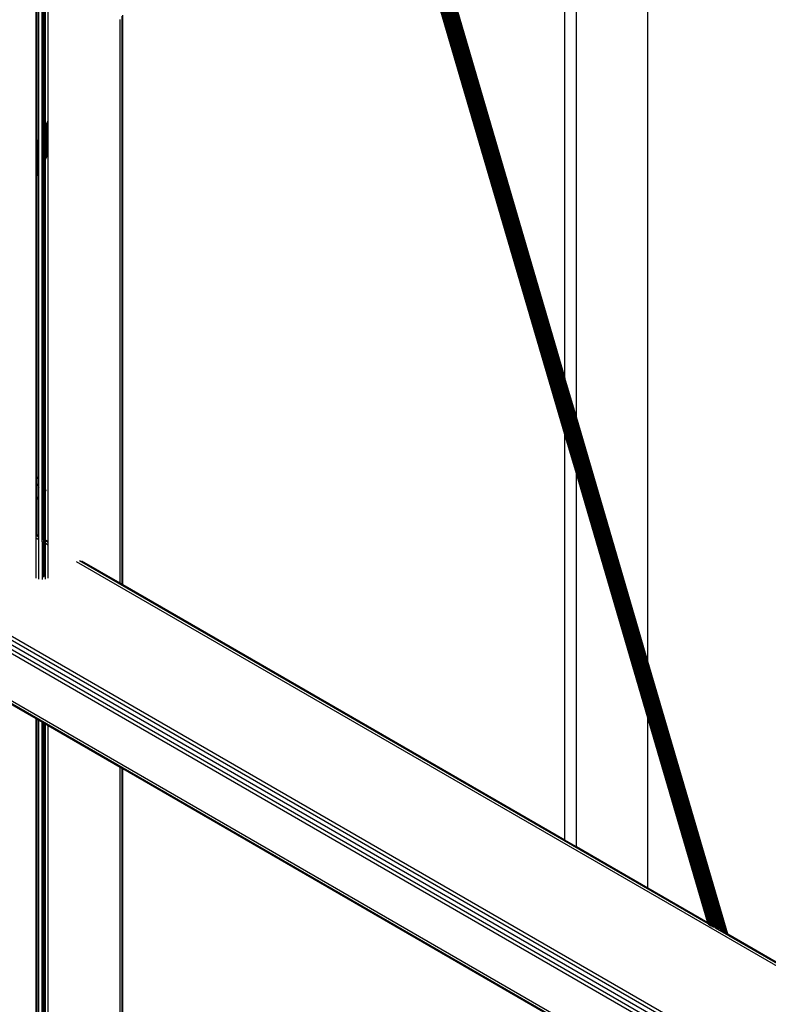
# Model space of a CAD drawing. Header units: millimetres. Extents: x 10 to 1250, y -62 to 528.
# Tile 528 of 656: x 600.015 to 600.581, y 508.25 to 508.995. Entities that reach past the tile are written whole.
import ezdxf

# ---------------------------------------------------------------- set-up
doc = ezdxf.new("R2010")
doc.units = ezdxf.units.MM
doc.header["$LTSCALE"] = 0.05

msp = doc.modelspace()

# ---------------------------------------------------------------- linework, layer by layer
at = {"color": 8}
for p, q in [((600.54724, 508.30509), (600.06323, 509.9571)), ((600.54799, 508.30466), (600.06376, 509.95741)), ((600.54866, 508.30427), (600.06429, 509.95751)), ((600.54925, 508.30393), (600.06481, 509.9574)), ((600.54973, 508.30365), (600.0653, 509.95709)), ((600.54115, 508.30792), (600.06006, 509.94994)), ((600.54202, 508.30755), (600.0604, 509.9514)), ((600.54291, 508.30719), (600.06079, 509.95274)), ((600.5438, 508.30684), (600.06122, 509.95395)), ((600.54467, 508.30652), (600.06169, 509.955)), ((600.54556, 508.30606), (600.06218, 509.95589)), ((600.54643, 508.30556), (600.0627, 509.95659)), ((600.55011, 508.30343), (600.06577, 509.95657)), ((600.55038, 508.30328), (600.0662, 509.95586)), ((600.53817, 508.30897), (600.05928, 509.94349)), ((600.53885, 508.30867), (600.05938, 509.94515)), ((600.53957, 508.3084), (600.05955, 509.9468)), ((600.54034, 508.30817), (600.05978, 509.9484)), ((600.05925, 509.94184), (600.53756, 508.30929)), ((600.53703, 508.30963), (600.05928, 509.94023)), ((600.53657, 508.30999), (600.05938, 509.93869)), ((600.5362, 508.31035), (600.05955, 509.93723)), ((600.43597, 508.6943), (600.43597, 509.76753)), ((600.49011, 508.50953), (600.49011, 509.73628)), ((600.42732, 508.72384), (600.42732, 509.62197)), ((600.03619, 508.9184), (600.03619, 509.43682)), ((600.02716, 508.90157), (600.02716, 509.43161)), ((600.02743, 508.90208), (600.02743, 509.43177)), ((600.02865, 508.90436), (600.02865, 509.43247)), ((600.02923, 508.90543), (600.02923, 509.43281)), ((600.03167, 508.90998), (600.03167, 509.43422)), ((600.03195, 508.91049), (600.03195, 509.43438)), ((600.0329, 508.91226), (600.0329, 509.43492)), ((600.03393, 508.91419), (600.03393, 509.43552)), ((600.03412, 508.91454), (600.03412, 509.43563)), ((600.2571, 509.30482), (600.42732, 508.72384)), ((600.42732, 508.68118), (600.24903, 509.2897)), ((600.09219, 508.56781), (600.09219, 508.99739)), ((600.09267, 508.56754), (600.09267, 508.99828)), ((600.0908, 508.9948), (600.0908, 508.99488)), ((600.0908, 508.56862), (600.0908, 508.9948)), ((600.03393, 508.91419), (600.03412, 508.91454)), ((600.03412, 508.91454), (600.03619, 508.9184)), ((600.03412, 508.91442), (600.03619, 508.91828)), ((600.03412, 508.9141), (600.03619, 508.91796)), ((600.03412, 508.91359), (600.03619, 508.91745)), ((600.03412, 508.9129), (600.03619, 508.91675)), ((600.03412, 508.91203), (600.03619, 508.91588)), ((600.03412, 508.91099), (600.03619, 508.91485)), ((600.03412, 508.91442), (600.03412, 508.91454)), ((600.03619, 508.91828), (600.03619, 508.9184)), ((600.03619, 508.91796), (600.03619, 508.91828)), ((600.03619, 508.91745), (600.03619, 508.91796)), ((600.03619, 508.91675), (600.03619, 508.91745)), ((600.03619, 508.91588), (600.03619, 508.91675)), ((600.03619, 508.91485), (600.03619, 508.91588)), ((600.03619, 508.91368), (600.03619, 508.91485)), ((600.03167, 508.90998), (600.03195, 508.91049)), ((600.03167, 508.90987), (600.03195, 508.91037)), ((600.03167, 508.90955), (600.03195, 508.91005)), ((600.03167, 508.90987), (600.03167, 508.90998)), ((600.03167, 508.90955), (600.03167, 508.90987)), ((600.03167, 508.90904), (600.03167, 508.90955)), ((600.03167, 508.90904), (600.03195, 508.90954)), ((600.03167, 508.90834), (600.03167, 508.90904)), ((600.03167, 508.90834), (600.03195, 508.90885)), ((600.03167, 508.90747), (600.03167, 508.90834)), ((600.03167, 508.90747), (600.03195, 508.90798)), ((600.03167, 508.90644), (600.03167, 508.90747)), ((600.03195, 508.91049), (600.0329, 508.91226)), ((600.03195, 508.91037), (600.0329, 508.91214)), ((600.03195, 508.91005), (600.0329, 508.91183)), ((600.03195, 508.90954), (600.0329, 508.91131)), ((600.03195, 508.90885), (600.0329, 508.91062)), ((600.03195, 508.91037), (600.03195, 508.91049)), ((600.03195, 508.91005), (600.03195, 508.91037)), ((600.03195, 508.90954), (600.03195, 508.91005)), ((600.03195, 508.90798), (600.0329, 508.90975)), ((600.03195, 508.90885), (600.03195, 508.90954)), ((600.03195, 508.90798), (600.03195, 508.90885)), ((600.03195, 508.90695), (600.0329, 508.90872)), ((600.03195, 508.90695), (600.03195, 508.90798)), ((600.03195, 508.90577), (600.0329, 508.90754)), ((600.0329, 508.91226), (600.03393, 508.91419)), ((600.0329, 508.91214), (600.03393, 508.91407)), ((600.0329, 508.91183), (600.03393, 508.91375)), ((600.0329, 508.91131), (600.03393, 508.91324)), ((600.0329, 508.91062), (600.03393, 508.91255)), ((600.0329, 508.91214), (600.0329, 508.91226)), ((600.0329, 508.91183), (600.0329, 508.91214)), ((600.0329, 508.91131), (600.0329, 508.91183)), ((600.0329, 508.90975), (600.03393, 508.91168)), ((600.0329, 508.91062), (600.0329, 508.91131)), ((600.0329, 508.90872), (600.03393, 508.91065)), ((600.0329, 508.90975), (600.0329, 508.91062)), ((600.0329, 508.90872), (600.0329, 508.90975)), ((600.0329, 508.90754), (600.03393, 508.90947)), ((600.0329, 508.90754), (600.0329, 508.90872)), ((600.0329, 508.90624), (600.03393, 508.90817)), ((600.0329, 508.90624), (600.0329, 508.90754)), ((600.03393, 508.91407), (600.03412, 508.91442)), ((600.03393, 508.91407), (600.03393, 508.91419)), ((600.03393, 508.91375), (600.03412, 508.9141)), ((600.03393, 508.91375), (600.03393, 508.91407)), ((600.03393, 508.91324), (600.03393, 508.91375)), ((600.03393, 508.91324), (600.03412, 508.91359)), ((600.03393, 508.91255), (600.03393, 508.91324)), ((600.03393, 508.91255), (600.03412, 508.9129)), ((600.03393, 508.91168), (600.03393, 508.91255)), ((600.03393, 508.91168), (600.03412, 508.91203)), ((600.03393, 508.91065), (600.03393, 508.91168)), ((600.03393, 508.91065), (600.03412, 508.91099)), ((600.03393, 508.90947), (600.03393, 508.91065)), ((600.03393, 508.90947), (600.03412, 508.90982)), ((600.03393, 508.90817), (600.03393, 508.90947)), ((600.03393, 508.90817), (600.03412, 508.90852)), ((600.03393, 508.90677), (600.03393, 508.90817)), ((600.03393, 508.90677), (600.03412, 508.90711)), ((600.03412, 508.9141), (600.03412, 508.91442)), ((600.03412, 508.91359), (600.03412, 508.9141)), ((600.03412, 508.90982), (600.03619, 508.91368)), ((600.03412, 508.9129), (600.03412, 508.91359)), ((600.03412, 508.91203), (600.03412, 508.9129)), ((600.03412, 508.90852), (600.03619, 508.91238)), ((600.03412, 508.91099), (600.03412, 508.91203)), ((600.03412, 508.90982), (600.03412, 508.91099)), ((600.03412, 508.90711), (600.03619, 508.91097)), ((600.03412, 508.90852), (600.03412, 508.90982)), ((600.03412, 508.90562), (600.03619, 508.90948)), ((600.03412, 508.90711), (600.03412, 508.90852)), ((600.03412, 508.90408), (600.03619, 508.90793)), ((600.03412, 508.90562), (600.03412, 508.90711)), ((600.03619, 508.91238), (600.03619, 508.91368)), ((600.03619, 508.91097), (600.03619, 508.91238)), ((600.03619, 508.90948), (600.03619, 508.91097)), ((600.03619, 508.90793), (600.03619, 508.90948)), ((600.03619, 508.90635), (600.03619, 508.90793)), ((600.02716, 508.90157), (600.02743, 508.90208)), ((600.02716, 508.90145), (600.02743, 508.90196)), ((600.02716, 508.90113), (600.02743, 508.90164)), ((600.02716, 508.90145), (600.02716, 508.90157)), ((600.02716, 508.90113), (600.02716, 508.90145)), ((600.02716, 508.90062), (600.02743, 508.90113)), ((600.02716, 508.90062), (600.02716, 508.90113)), ((600.02716, 508.89993), (600.02716, 508.90062)), ((600.02716, 508.89993), (600.02743, 508.90043)), ((600.02716, 508.89906), (600.02716, 508.89993)), ((600.02743, 508.90208), (600.02865, 508.90436)), ((600.02743, 508.90196), (600.02865, 508.90424)), ((600.02743, 508.90164), (600.02865, 508.90392)), ((600.02743, 508.90113), (600.02865, 508.90341)), ((600.02743, 508.90043), (600.02865, 508.90271)), ((600.02743, 508.90196), (600.02743, 508.90208)), ((600.02743, 508.90164), (600.02743, 508.90196)), ((600.02743, 508.89956), (600.02865, 508.90184)), ((600.02743, 508.90113), (600.02743, 508.90164)), ((600.02743, 508.90043), (600.02743, 508.90113)), ((600.02743, 508.89853), (600.02865, 508.90081)), ((600.02743, 508.89956), (600.02743, 508.90043)), ((600.02743, 508.89736), (600.02865, 508.89964)), ((600.02865, 508.90436), (600.02923, 508.90543)), ((600.02865, 508.90424), (600.02923, 508.90531)), ((600.02865, 508.90392), (600.02923, 508.90499)), ((600.02865, 508.90341), (600.02923, 508.90448)), ((600.02865, 508.90424), (600.02865, 508.90436)), ((600.02865, 508.90392), (600.02865, 508.90424)), ((600.02865, 508.90341), (600.02865, 508.90392)), ((600.02865, 508.90271), (600.02923, 508.90379)), ((600.02865, 508.90271), (600.02865, 508.90341)), ((600.02865, 508.90184), (600.02923, 508.90292)), ((600.02865, 508.90184), (600.02865, 508.90271)), ((600.02865, 508.90081), (600.02923, 508.90189)), ((600.02865, 508.90081), (600.02865, 508.90184)), ((600.02865, 508.89964), (600.02865, 508.90081)), ((600.02865, 508.89964), (600.02923, 508.90071)), ((600.02865, 508.89833), (600.02865, 508.89964)), ((600.02923, 508.90531), (600.02923, 508.90543)), ((600.02923, 508.90499), (600.02923, 508.90531)), ((600.02923, 508.90448), (600.02923, 508.90499)), ((600.02923, 508.90379), (600.02923, 508.90448)), ((600.02923, 508.90292), (600.02923, 508.90379)), ((600.02923, 508.90189), (600.02923, 508.90292)), ((600.02923, 508.90071), (600.02923, 508.90189)), ((600.02923, 508.89941), (600.02923, 508.90071)), ((600.03167, 508.90644), (600.03195, 508.90695)), ((600.03167, 508.90527), (600.03167, 508.90644)), ((600.03167, 508.90527), (600.03195, 508.90577)), ((600.03167, 508.90396), (600.03167, 508.90527)), ((600.03167, 508.90396), (600.03195, 508.90447)), ((600.03167, 508.90256), (600.03167, 508.90396)), ((600.03167, 508.90256), (600.03195, 508.90306)), ((600.03167, 508.90107), (600.03167, 508.90256)), ((600.03167, 508.90107), (600.03195, 508.90158)), ((600.03167, 508.89952), (600.03167, 508.90107)), ((600.03167, 508.89952), (600.03195, 508.90003)), ((600.03195, 508.90577), (600.03195, 508.90695)), ((600.03195, 508.90447), (600.0329, 508.90624)), ((600.03195, 508.90447), (600.03195, 508.90577)), ((600.03195, 508.90306), (600.0329, 508.90484)), ((600.03195, 508.90306), (600.03195, 508.90447)), ((600.03195, 508.90158), (600.0329, 508.90335)), ((600.03195, 508.90158), (600.03195, 508.90306)), ((600.03195, 508.90003), (600.0329, 508.9018)), ((600.03195, 508.90003), (600.03195, 508.90158)), ((600.03195, 508.89844), (600.0329, 508.90022)), ((600.03195, 508.89844), (600.03195, 508.90003)), ((600.0329, 508.90484), (600.03393, 508.90677)), ((600.0329, 508.90484), (600.0329, 508.90624)), ((600.0329, 508.90335), (600.03393, 508.90528)), ((600.0329, 508.90335), (600.0329, 508.90484)), ((600.0329, 508.9018), (600.03393, 508.90373)), ((600.0329, 508.9018), (600.0329, 508.90335)), ((600.0329, 508.90022), (600.03393, 508.90215)), ((600.0329, 508.90022), (600.0329, 508.9018)), ((600.0329, 508.89862), (600.03393, 508.90055)), ((600.0329, 508.89862), (600.0329, 508.90022)), ((600.03393, 508.90528), (600.03393, 508.90677)), ((600.03393, 508.90528), (600.03412, 508.90562)), ((600.03393, 508.90373), (600.03393, 508.90528)), ((600.03393, 508.90373), (600.03412, 508.90408)), ((600.03393, 508.90215), (600.03393, 508.90373)), ((600.03393, 508.90215), (600.03412, 508.90249)), ((600.03393, 508.90055), (600.03393, 508.90215)), ((600.03393, 508.90055), (600.03412, 508.9009)), ((600.03393, 508.89897), (600.03393, 508.90055)), ((600.03412, 508.90249), (600.03619, 508.90635)), ((600.03412, 508.90408), (600.03412, 508.90562)), ((600.03412, 508.9009), (600.03619, 508.90476)), ((600.03412, 508.90249), (600.03412, 508.90408)), ((600.03412, 508.89932), (600.03619, 508.90318)), ((600.03412, 508.9009), (600.03412, 508.90249)), ((600.03412, 508.89778), (600.03619, 508.90164)), ((600.03412, 508.89932), (600.03412, 508.9009)), ((600.03412, 508.89631), (600.03619, 508.90017)), ((600.03619, 508.90476), (600.03619, 508.90635)), ((600.03619, 508.90318), (600.03619, 508.90476)), ((600.03619, 508.90164), (600.03619, 508.90318)), ((600.03619, 508.90017), (600.03619, 508.90164)), ((600.03619, 508.89878), (600.03619, 508.90017)), ((600.02716, 508.89906), (600.02743, 508.89956)), ((600.02716, 508.89803), (600.02716, 508.89906)), ((600.02716, 508.89803), (600.02743, 508.89853)), ((600.02716, 508.89685), (600.02716, 508.89803)), ((600.02716, 508.89685), (600.02743, 508.89736)), ((600.02716, 508.89555), (600.02716, 508.89685)), ((600.02716, 508.89555), (600.02743, 508.89606)), ((600.02716, 508.89415), (600.02716, 508.89555)), ((600.02716, 508.89415), (600.02743, 508.89465)), ((600.02716, 508.89266), (600.02716, 508.89415)), ((600.02716, 508.89266), (600.02743, 508.89316)), ((600.02716, 508.89111), (600.02716, 508.89266)), ((600.02743, 508.89853), (600.02743, 508.89956)), ((600.02743, 508.89736), (600.02743, 508.89853)), ((600.02743, 508.89606), (600.02865, 508.89833)), ((600.02743, 508.89606), (600.02743, 508.89736)), ((600.02743, 508.89465), (600.02865, 508.89693)), ((600.02743, 508.89465), (600.02743, 508.89606)), ((600.02743, 508.89316), (600.02865, 508.89544)), ((600.02743, 508.89316), (600.02743, 508.89465)), ((600.02743, 508.89161), (600.02865, 508.89389)), ((600.02743, 508.89161), (600.02743, 508.89316)), ((600.02743, 508.89003), (600.02865, 508.89231)), ((600.02865, 508.89833), (600.02923, 508.89941)), ((600.02865, 508.89693), (600.02865, 508.89833)), ((600.02865, 508.89693), (600.02923, 508.898)), ((600.02865, 508.89544), (600.02865, 508.89693)), ((600.02865, 508.89544), (600.02923, 508.89652)), ((600.02865, 508.89389), (600.02865, 508.89544)), ((600.02865, 508.89389), (600.02923, 508.89497)), ((600.02865, 508.89231), (600.02865, 508.89389)), ((600.02865, 508.89231), (600.02923, 508.89338)), ((600.02865, 508.89072), (600.02865, 508.89231)), ((600.02923, 508.898), (600.02923, 508.89941)), ((600.02923, 508.89652), (600.02923, 508.898)), ((600.02923, 508.89497), (600.02923, 508.89652)), ((600.02923, 508.89338), (600.02923, 508.89497)), ((600.02923, 508.89179), (600.02923, 508.89338)), ((600.03167, 508.89794), (600.03167, 508.89952)), ((600.03167, 508.89794), (600.03195, 508.89844)), ((600.03167, 508.89634), (600.03167, 508.89794)), ((600.03167, 508.89634), (600.03195, 508.89685)), ((600.03167, 508.89477), (600.03167, 508.89634)), ((600.03167, 508.89477), (600.03195, 508.89527)), ((600.03167, 508.89323), (600.03167, 508.89477)), ((600.03167, 508.89323), (600.03195, 508.89373)), ((600.03167, 508.89175), (600.03167, 508.89323)), ((600.03167, 508.89175), (600.03195, 508.89226)), ((600.03195, 508.89685), (600.0329, 508.89862)), ((600.03195, 508.89685), (600.03195, 508.89844)), ((600.03195, 508.89527), (600.0329, 508.89704)), ((600.03195, 508.89527), (600.03195, 508.89685)), ((600.03195, 508.89373), (600.0329, 508.8955)), ((600.03195, 508.89373), (600.03195, 508.89527)), ((600.03195, 508.89226), (600.0329, 508.89403)), ((600.03195, 508.89226), (600.03195, 508.89373)), ((600.03195, 508.89087), (600.0329, 508.89264)), ((600.03195, 508.89087), (600.03195, 508.89226)), ((600.0329, 508.89704), (600.03393, 508.89897)), ((600.0329, 508.89704), (600.0329, 508.89862)), ((600.0329, 508.8955), (600.03393, 508.89743)), ((600.0329, 508.8955), (600.0329, 508.89704)), ((600.0329, 508.89403), (600.03393, 508.89596)), ((600.0329, 508.89403), (600.0329, 508.8955)), ((600.0329, 508.89264), (600.03393, 508.89457)), ((600.0329, 508.89264), (600.0329, 508.89403)), ((600.0329, 508.89137), (600.03393, 508.89329)), ((600.0329, 508.89137), (600.0329, 508.89264)), ((600.03393, 508.89897), (600.03412, 508.89932)), ((600.03393, 508.89743), (600.03393, 508.89897)), ((600.03393, 508.89743), (600.03412, 508.89778)), ((600.03393, 508.89596), (600.03393, 508.89743)), ((600.03393, 508.89596), (600.03412, 508.89631)), ((600.03393, 508.89457), (600.03393, 508.89596)), ((600.03393, 508.89457), (600.03412, 508.89492)), ((600.03393, 508.89329), (600.03393, 508.89457)), ((600.03393, 508.89329), (600.03412, 508.89364)), ((600.03393, 508.89215), (600.03393, 508.89329)), ((600.03393, 508.89215), (600.03412, 508.89249)), ((600.03412, 508.89778), (600.03412, 508.89932)), ((600.03412, 508.89492), (600.03619, 508.89878)), ((600.03412, 508.89631), (600.03412, 508.89778)), ((600.03412, 508.89364), (600.03619, 508.8975)), ((600.03412, 508.89249), (600.03619, 508.89635)), ((600.03412, 508.89492), (600.03412, 508.89631)), ((600.03412, 508.89149), (600.03619, 508.89535)), ((600.03412, 508.89364), (600.03412, 508.89492)), ((600.03412, 508.89066), (600.03619, 508.89451)), ((600.03412, 508.89), (600.03619, 508.89385)), ((600.03412, 508.89249), (600.03412, 508.89364)), ((600.03412, 508.88952), (600.03619, 508.89338)), ((600.03412, 508.88924), (600.03619, 508.89302)), ((600.03412, 508.89149), (600.03412, 508.89249)), ((600.03619, 508.8975), (600.03619, 508.89878)), ((600.03619, 508.89635), (600.03619, 508.8975)), ((600.03619, 508.89535), (600.03619, 508.89635)), ((600.03619, 508.89451), (600.03619, 508.89535)), ((600.03619, 508.89385), (600.03619, 508.89451)), ((600.03619, 508.89338), (600.03619, 508.89385)), ((600.03619, 508.89302), (600.03619, 508.89338)), ((600.03619, 508.60015), (600.03619, 508.89302)), ((600.02716, 508.89111), (600.02743, 508.89161)), ((600.02716, 508.88953), (600.02716, 508.89111)), ((600.02716, 508.88953), (600.02743, 508.89003)), ((600.02716, 508.88793), (600.02716, 508.88953)), ((600.02716, 508.88793), (600.02743, 508.88844)), ((600.02716, 508.88635), (600.02716, 508.88793)), ((600.02716, 508.88635), (600.02743, 508.88686)), ((600.02716, 508.88481), (600.02716, 508.88635)), ((600.02716, 508.88481), (600.02743, 508.88532)), ((600.02716, 508.88334), (600.02716, 508.88481)), ((600.02743, 508.89003), (600.02743, 508.89161)), ((600.02743, 508.88844), (600.02865, 508.89072)), ((600.02743, 508.88844), (600.02743, 508.89003)), ((600.02743, 508.88686), (600.02865, 508.88914)), ((600.02743, 508.88686), (600.02743, 508.88844)), ((600.02743, 508.88532), (600.02865, 508.8876)), ((600.02743, 508.88532), (600.02743, 508.88686)), ((600.02743, 508.88385), (600.02865, 508.88612)), ((600.02743, 508.88385), (600.02743, 508.88532)), ((600.02743, 508.88246), (600.02865, 508.88474)), ((600.02865, 508.89072), (600.02923, 508.89179)), ((600.02865, 508.88914), (600.02865, 508.89072)), ((600.02865, 508.88914), (600.02923, 508.89021)), ((600.02865, 508.8876), (600.02865, 508.88914)), ((600.02865, 508.8876), (600.02923, 508.88867)), ((600.02865, 508.88612), (600.02865, 508.8876)), ((600.02865, 508.88612), (600.02923, 508.8872)), ((600.02865, 508.88474), (600.02865, 508.88612)), ((600.02865, 508.88474), (600.02923, 508.88581)), ((600.02865, 508.88346), (600.02865, 508.88474)), ((600.02923, 508.89021), (600.02923, 508.89179)), ((600.02923, 508.88867), (600.02923, 508.89021)), ((600.02923, 508.8872), (600.02923, 508.88867)), ((600.02923, 508.88581), (600.02923, 508.8872)), ((600.02923, 508.88453), (600.02923, 508.88581)), ((600.03167, 508.89037), (600.03167, 508.89175)), ((600.03167, 508.89037), (600.03195, 508.89087)), ((600.03167, 508.88909), (600.03167, 508.89037)), ((600.03167, 508.88909), (600.03195, 508.88959)), ((600.03167, 508.88794), (600.03167, 508.88909)), ((600.03167, 508.88794), (600.03195, 508.88845)), ((600.03167, 508.88694), (600.03167, 508.88794)), ((600.03167, 508.88694), (600.03195, 508.88745)), ((600.03167, 508.8861), (600.03167, 508.88694)), ((600.03167, 508.8861), (600.03195, 508.88661)), ((600.03167, 508.88544), (600.03167, 508.8861)), ((600.03167, 508.88544), (600.03195, 508.88595)), ((600.03167, 508.88497), (600.03195, 508.88547)), ((600.03167, 508.88497), (600.03167, 508.88544)), ((600.03167, 508.88469), (600.03195, 508.88511)), ((600.03167, 508.88469), (600.03167, 508.88497)), ((600.03195, 508.88959), (600.0329, 508.89137)), ((600.03195, 508.88959), (600.03195, 508.89087)), ((600.03195, 508.88845), (600.0329, 508.89022)), ((600.03195, 508.88845), (600.03195, 508.88959)), ((600.03195, 508.88745), (600.0329, 508.88922)), ((600.03195, 508.88745), (600.03195, 508.88845)), ((600.03195, 508.88661), (600.0329, 508.88838)), ((600.03195, 508.88595), (600.0329, 508.88772)), ((600.03195, 508.88661), (600.03195, 508.88745)), ((600.03195, 508.88547), (600.0329, 508.88724)), ((600.03195, 508.88519), (600.0329, 508.88688)), ((600.03195, 508.88595), (600.03195, 508.88661)), ((600.03195, 508.88547), (600.03195, 508.88595)), ((600.03195, 508.88519), (600.03195, 508.88547)), ((600.03195, 508.88511), (600.03195, 508.88519)), ((600.03195, 508.6428), (600.03195, 508.88511)), ((600.0329, 508.89022), (600.03393, 508.89215)), ((600.0329, 508.89022), (600.0329, 508.89137)), ((600.0329, 508.88922), (600.03393, 508.89115)), ((600.0329, 508.88838), (600.03393, 508.89031)), ((600.0329, 508.88922), (600.0329, 508.89022)), ((600.0329, 508.88772), (600.03393, 508.88965)), ((600.0329, 508.88838), (600.0329, 508.88922)), ((600.0329, 508.88724), (600.03393, 508.88917)), ((600.0329, 508.88696), (600.03393, 508.88881)), ((600.0329, 508.88772), (600.0329, 508.88838)), ((600.0329, 508.88724), (600.0329, 508.88772)), ((600.0329, 508.88696), (600.0329, 508.88724)), ((600.0329, 508.88688), (600.0329, 508.88696)), ((600.0329, 508.64141), (600.0329, 508.88688)), ((600.03393, 508.89115), (600.03393, 508.89215)), ((600.03393, 508.89115), (600.03412, 508.89149)), ((600.03393, 508.89031), (600.03393, 508.89115)), ((600.03393, 508.89031), (600.03412, 508.89066)), ((600.03393, 508.88965), (600.03393, 508.89031)), ((600.03393, 508.88965), (600.03412, 508.89)), ((600.03393, 508.88917), (600.03393, 508.88965)), ((600.03393, 508.88917), (600.03412, 508.88952)), ((600.03393, 508.88889), (600.03393, 508.88917)), ((600.03393, 508.88889), (600.03412, 508.88916)), ((600.03393, 508.88881), (600.03393, 508.88889)), ((600.03393, 508.6399), (600.03393, 508.88881)), ((600.03412, 508.89066), (600.03412, 508.89149)), ((600.03412, 508.89), (600.03412, 508.89066)), ((600.03412, 508.88952), (600.03412, 508.89)), ((600.03412, 508.88924), (600.03412, 508.88952)), ((600.03412, 508.88916), (600.03412, 508.88924)), ((600.03412, 508.63963), (600.03412, 508.88916)), ((600.02716, 508.88334), (600.02743, 508.88385)), ((600.02716, 508.88195), (600.02716, 508.88334)), ((600.02716, 508.88195), (600.02743, 508.88246)), ((600.02716, 508.88068), (600.02716, 508.88195)), ((600.02716, 508.88068), (600.02743, 508.88118)), ((600.02716, 508.87953), (600.02716, 508.88068)), ((600.02716, 508.87953), (600.02743, 508.88003)), ((600.02716, 508.87853), (600.02716, 508.87953)), ((600.02716, 508.87853), (600.02743, 508.87903)), ((600.02716, 508.87769), (600.02716, 508.87853)), ((600.02716, 508.87769), (600.02743, 508.87819)), ((600.02716, 508.87703), (600.02716, 508.87769)), ((600.02716, 508.87703), (600.02743, 508.87753)), ((600.02743, 508.88246), (600.02743, 508.88385)), ((600.02743, 508.88118), (600.02865, 508.88346)), ((600.02743, 508.88118), (600.02743, 508.88246)), ((600.02743, 508.88003), (600.02865, 508.88231)), ((600.02743, 508.87903), (600.02865, 508.88131)), ((600.02743, 508.88003), (600.02743, 508.88118)), ((600.02743, 508.87819), (600.02865, 508.88047)), ((600.02743, 508.87903), (600.02743, 508.88003)), ((600.02743, 508.87753), (600.02865, 508.87981)), ((600.02743, 508.87706), (600.02865, 508.87934)), ((600.02743, 508.87819), (600.02743, 508.87903)), ((600.02743, 508.87678), (600.02865, 508.87898)), ((600.02743, 508.87753), (600.02743, 508.87819)), ((600.02743, 508.87706), (600.02743, 508.87753)), ((600.02865, 508.88346), (600.02923, 508.88453)), ((600.02865, 508.88231), (600.02865, 508.88346)), ((600.02865, 508.88231), (600.02923, 508.88339)), ((600.02865, 508.88131), (600.02923, 508.88238)), ((600.02865, 508.88131), (600.02865, 508.88231)), ((600.02865, 508.88047), (600.02923, 508.88155)), ((600.02865, 508.88047), (600.02865, 508.88131)), ((600.02865, 508.87981), (600.02923, 508.88089)), ((600.02865, 508.87981), (600.02865, 508.88047)), ((600.02865, 508.87934), (600.02923, 508.88041)), ((600.02865, 508.87906), (600.02923, 508.88005)), ((600.02865, 508.87934), (600.02865, 508.87981)), ((600.02865, 508.87906), (600.02865, 508.87934)), ((600.02865, 508.87898), (600.02865, 508.87906)), ((600.02865, 508.64761), (600.02865, 508.87898)), ((600.02923, 508.88339), (600.02923, 508.88453)), ((600.02923, 508.88238), (600.02923, 508.88339)), ((600.02923, 508.88155), (600.02923, 508.88238)), ((600.02923, 508.88089), (600.02923, 508.88155)), ((600.02923, 508.88041), (600.02923, 508.88089)), ((600.02923, 508.88005), (600.02923, 508.88041)), ((600.02923, 508.64677), (600.02923, 508.88005)), ((600.03167, 508.88461), (600.03167, 508.88469)), ((600.03167, 508.6432), (600.03167, 508.88461)), ((600.02716, 508.87655), (600.02743, 508.87706)), ((600.02716, 508.87655), (600.02716, 508.87703)), ((600.02716, 508.87627), (600.02743, 508.8767)), ((600.02716, 508.87627), (600.02716, 508.87655)), ((600.02716, 508.87619), (600.02716, 508.87627)), ((600.02716, 508.64955), (600.02716, 508.87619)), ((600.02743, 508.87678), (600.02743, 508.87706)), ((600.02743, 508.8767), (600.02743, 508.87678)), ((600.02743, 508.64926), (600.02743, 508.8767)), ((600.43597, 508.6943), (600.42732, 508.72384)), ((600.49011, 508.50953), (600.43597, 508.6943)), ((600.42732, 508.37433), (600.42732, 508.68118)), ((600.43597, 508.65164), (600.42732, 508.68118)), ((600.02743, 508.64926), (600.02716, 508.64955)), ((600.02716, 508.64833), (600.02716, 508.64955)), ((600.02716, 508.64833), (600.02743, 508.64859)), ((600.02716, 508.644), (600.02716, 508.64833)), ((600.02777, 508.6489), (600.02743, 508.64926)), ((600.02743, 508.64859), (600.02743, 508.64926)), ((600.02743, 508.64859), (600.02777, 508.6489)), ((600.02743, 508.6436), (600.02743, 508.64859)), ((600.02865, 508.64761), (600.02777, 508.6489)), ((600.02923, 508.64677), (600.02865, 508.64761)), ((600.02865, 508.64182), (600.02865, 508.64761)), ((600.02923, 508.64098), (600.02923, 508.64677)), ((600.43597, 508.36933), (600.43597, 508.65164)), ((600.49011, 508.46686), (600.43597, 508.65164)), ((600.02716, 508.644), (600.02743, 508.6436)), ((600.02716, 508.63274), (600.02716, 508.644)), ((600.02743, 508.6436), (600.02865, 508.64182)), ((600.02743, 508.633), (600.02743, 508.6436)), ((600.02865, 508.64182), (600.02923, 508.64098)), ((600.02865, 508.63413), (600.02865, 508.64182)), ((600.02923, 508.63467), (600.02923, 508.64098)), ((600.03195, 508.6428), (600.03167, 508.6432)), ((600.03167, 508.63741), (600.03167, 508.6432)), ((600.0329, 508.64141), (600.03195, 508.6428)), ((600.03195, 508.63716), (600.03195, 508.6428)), ((600.03393, 508.6399), (600.0329, 508.64141)), ((600.0329, 508.63771), (600.0329, 508.64141)), ((600.03412, 508.63963), (600.03393, 508.6399)), ((600.03393, 508.63831), (600.03393, 508.6399)), ((600.03471, 508.63876), (600.03412, 508.63963)), ((600.03412, 508.63842), (600.03412, 508.63963)), ((600.02716, 508.63274), (600.02743, 508.633)), ((600.02716, 508.63174), (600.02716, 508.63274)), ((600.02716, 508.63174), (600.02743, 508.632)), ((600.02716, 508.60536), (600.02716, 508.63174)), ((600.02743, 508.633), (600.02865, 508.63413)), ((600.02743, 508.632), (600.02865, 508.63313)), ((600.02743, 508.632), (600.02743, 508.633)), ((600.02743, 508.6052), (600.02743, 508.632)), ((600.02865, 508.63413), (600.02923, 508.63467)), ((600.02865, 508.63313), (600.02865, 508.63413)), ((600.02865, 508.63313), (600.02923, 508.63367)), ((600.02865, 508.6045), (600.02865, 508.63313)), ((600.02923, 508.63367), (600.02923, 508.63467)), ((600.02923, 508.60417), (600.02923, 508.63367)), ((600.03167, 508.63741), (600.03187, 508.63712)), ((600.03167, 508.63694), (600.03167, 508.63741)), ((600.03167, 508.63694), (600.03187, 508.63712)), ((600.03167, 508.63594), (600.03167, 508.63694)), ((600.03167, 508.63594), (600.03195, 508.63619)), ((600.03167, 508.60275), (600.03167, 508.63594)), ((600.03187, 508.63712), (600.03195, 508.63716)), ((600.03195, 508.63716), (600.0329, 508.63771)), ((600.03195, 508.63619), (600.03195, 508.63716)), ((600.03195, 508.63619), (600.0329, 508.63707)), ((600.03195, 508.6026), (600.03195, 508.63619)), ((600.0329, 508.63771), (600.03393, 508.63831)), ((600.0329, 508.63707), (600.03393, 508.63804)), ((600.0329, 508.63707), (600.0329, 508.63771)), ((600.0329, 508.60205), (600.0329, 508.63707)), ((600.03393, 508.63831), (600.03412, 508.63842)), ((600.03393, 508.63804), (600.03393, 508.63831)), ((600.03393, 508.63804), (600.03412, 508.63821)), ((600.03393, 508.60145), (600.03393, 508.63804)), ((600.03412, 508.63842), (600.03471, 508.63876)), ((600.03412, 508.63821), (600.03471, 508.63876)), ((600.03412, 508.63821), (600.03412, 508.63842)), ((600.03412, 508.60134), (600.03412, 508.63821)), ((600.02743, 508.6052), (600.02716, 508.60536)), ((600.02716, 508.60508), (600.02716, 508.60536)), ((600.02716, 508.60508), (600.02789, 508.60494)), ((600.02716, 508.60465), (600.02716, 508.60508)), ((600.02923, 508.60345), (600.02716, 508.60465)), ((600.02716, 508.60264), (600.02716, 508.60465)), ((600.02923, 508.60144), (600.02716, 508.60264)), ((600.02716, 508.57246), (600.02716, 508.60264)), ((600.02789, 508.60494), (600.02743, 508.6052)), ((600.02865, 508.6045), (600.02789, 508.60494)), ((600.02923, 508.60417), (600.02865, 508.6045)), ((600.02923, 508.60345), (600.02923, 508.60417)), ((600.02923, 508.60144), (600.02923, 508.60345)), ((600.03195, 508.6026), (600.03167, 508.60275)), ((600.03167, 508.60204), (600.03167, 508.60275)), ((600.0329, 508.60133), (600.03167, 508.60204)), ((600.03167, 508.60003), (600.03167, 508.60204)), ((600.0329, 508.60205), (600.03195, 508.6026)), ((600.03393, 508.60145), (600.0329, 508.60205)), ((600.0329, 508.60133), (600.0329, 508.60205)), ((600.02923, 508.57166), (600.02923, 508.60144)), ((600.0329, 508.59932), (600.03167, 508.60003)), ((600.03167, 508.60003), (600.03167, 508.57138)), ((600.03393, 508.60074), (600.0329, 508.60133)), ((600.0329, 508.59932), (600.0329, 508.60133)), ((600.0329, 508.57336), (600.0329, 508.59932)), ((600.03393, 508.59873), (600.0329, 508.59932)), ((600.03393, 508.60074), (600.03393, 508.60145)), ((600.03412, 508.60134), (600.03393, 508.60145)), ((600.03393, 508.59873), (600.03393, 508.60074)), ((600.03412, 508.60063), (600.03393, 508.60074)), ((600.03393, 508.57376), (600.03393, 508.59873)), ((600.03412, 508.59862), (600.03393, 508.59873)), ((600.03412, 508.60063), (600.03412, 508.60134)), ((600.03619, 508.60015), (600.03412, 508.60134)), ((600.03412, 508.59862), (600.03412, 508.60063)), ((600.03619, 508.59943), (600.03412, 508.60063)), ((600.03412, 508.57166), (600.03412, 508.59862)), ((600.03619, 508.59742), (600.03412, 508.59862)), ((600.03619, 508.59943), (600.03619, 508.60015)), ((600.03619, 508.59742), (600.03619, 508.59943)), ((600.03619, 508.57246), (600.03619, 508.59742)), ((601.07207, 507.99936), (600.05781, 508.58494)), ((600.53576, 508.31103), (600.05998, 508.5857)), ((600.0908, 508.56862), (600.06183, 508.58534)), ((600.09219, 508.56781), (600.0908, 508.56862)), ((600.09267, 508.56754), (600.09219, 508.56781)), ((600.42732, 508.37433), (600.09267, 508.56754)), ((601.052, 507.91953), (599.94636, 508.55787)), ((601.05385, 507.92202), (599.94821, 508.56036)), ((601.05602, 507.92378), (599.95039, 508.56211)), ((601.05033, 507.91393), (599.9447, 508.55227)), ((601.05076, 507.91669), (599.94513, 508.55502)), ((601.05033, 507.87807), (599.9447, 508.5164)), ((601.05076, 507.87581), (599.94513, 508.51415)), ((600.55057, 508.30317), (600.49011, 508.50953)), ((600.55053, 508.30319), (600.49011, 508.50953)), ((600.02716, 508.46607), (600.00225, 508.48046)), ((600.02716, 507.02032), (600.02716, 508.46607)), ((600.02743, 508.46592), (600.02716, 508.46607)), ((600.02743, 507.02016), (600.02743, 508.46592)), ((600.02865, 508.46521), (600.02743, 508.46592)), ((600.02865, 507.01945), (600.02865, 508.46521)), ((600.02923, 508.46488), (600.02865, 508.46521)), ((600.02923, 507.01912), (600.02923, 508.46488)), ((600.03167, 508.46347), (600.02923, 508.46488)), ((600.03167, 507.01771), (600.03167, 508.46347)), ((600.03195, 508.46331), (600.03167, 508.46347)), ((600.03195, 507.01755), (600.03195, 508.46331)), ((600.0329, 508.46276), (600.03195, 508.46331)), ((600.0329, 507.017), (600.0329, 508.46276)), ((600.03393, 508.46216), (600.0329, 508.46276)), ((600.03393, 507.01641), (600.03393, 508.46216)), ((600.03412, 508.46206), (600.03393, 508.46216)), ((600.03412, 507.0163), (600.03412, 508.46206)), ((600.03619, 508.46086), (600.03412, 508.46206)), ((600.03619, 507.0151), (600.03619, 508.46086)), ((600.0908, 508.42933), (600.03619, 508.46086)), ((600.49011, 508.33808), (600.49011, 508.46686)), ((600.53552, 508.31186), (600.49011, 508.46686)), ((600.0908, 507.0779), (600.0908, 508.42933)), ((600.09219, 508.42853), (600.0908, 508.42933)), ((600.09219, 507.08105), (600.09219, 508.42853)), ((600.09267, 508.42825), (600.09219, 508.42853)), ((600.09267, 507.08212), (600.09267, 508.42825)), ((600.42732, 508.23504), (600.09267, 508.42825)), ((600.43597, 508.36933), (600.42732, 508.37433)), ((600.49011, 508.33808), (600.43597, 508.36933)), ((600.53552, 508.31186), (600.49011, 508.33808)), ((600.53576, 508.31103), (600.53552, 508.31186)), ((600.5358, 508.31098), (600.53576, 508.31103)), ((600.53593, 508.31072), (600.5358, 508.31098)), ((600.54091, 508.30803), (600.54115, 508.30792)), ((600.61672, 508.26429), (600.54115, 508.30792)), ((600.54556, 508.30606), (600.54491, 508.30644)), ((600.54643, 508.30556), (600.54556, 508.30606)), ((600.54724, 508.30509), (600.54643, 508.30556)), ((600.54799, 508.30466), (600.54724, 508.30509)), ((600.54866, 508.30427), (600.54799, 508.30466)), ((600.54925, 508.30393), (600.54866, 508.30427)), ((600.54973, 508.30365), (600.54925, 508.30393)), ((600.55011, 508.30343), (600.54973, 508.30365)), ((600.55038, 508.30328), (600.55011, 508.30343)), ((600.55053, 508.30319), (600.55038, 508.30328)), ((600.55057, 508.30317), (600.55053, 508.30319)), ((600.59685, 508.27645), (600.55057, 508.30317))]:
    msp.add_line(p, q, dxfattribs=at)

doc.saveas('drawing.dxf')
